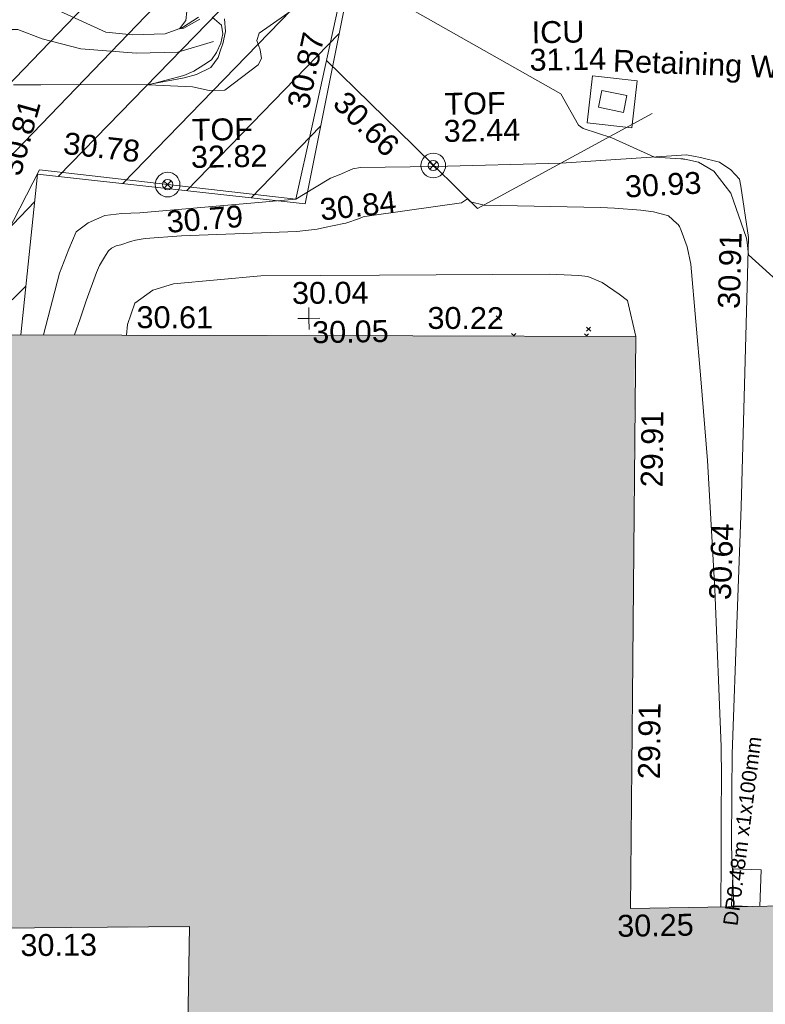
# Model space of a CAD drawing. Header units: millimetres. Extents: x -290717 to 520720, y -88450 to 287762.
# Tile 278 of 381: x 90722 to 103495, y 124520 to 141384. Entities that reach past the tile are written whole.
import ezdxf

# ---------------------------------------------------------------- set-up
doc = ezdxf.new("R2010")
doc.units = ezdxf.units.MM
for name, pattern in [('IMPORT-HIDDEN2 _3_', [4762.5, 3175, -1587.5]), ('IMPORT-UG_ELEC_QLB2 _2_', [2500, 1500, -300.0000000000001, 0, -50, 150, -300.0000000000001, 0, -200]), ('IMPORT-UG_ELEC_STREET LIGHTING_QLB2 _2_', [2700, 1500, -300.0000000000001, 0, -250, 150, -300.0000000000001, 0, -200])]:
    doc.linetypes.add(name, pattern=pattern)
for name, color, linetype, lineweight, true_color in [('00__TOPO__TOP_OF_FENCE_SYMBOL', 7, 'Continuous', 9, 0x666666), ('00_UAV_BUILDING_OUTLINE', 5, 'Continuous', 9, 0x0000ff), ('00_UAV_FENCE', 7, 'Continuous', 9, 0x264c2f), ('00_UAV_LEVEL_SPOT', 7, 'Continuous', 9, 0x666666), ('00_UAV_SERV_IC', 5, 'Continuous', 9, 0x0000ff), ('00_UAV_SLOPE_BOTTOM', 30, 'Continuous', 9, 0xff7f00), ('00_UAV_SLOPE_TOP', 40, 'Continuous', 9, 0xffbf00), ('00_UAV_TOP_OF_FENCE', 6, 'Continuous', 9, 0xff00ff), ('00_UAV_WALL_RETAINING', 7, 'Continuous', 9, 0x7c00a5), ('01_DTM_CONTOUR_MNR', 7, 'Continuous', 9, 0xa5a552), ('12333-PUM-2D-U-0001-C01 - Rev2_REVIT IMPORT_dwg', 7, 'Continuous', 9, 0x767676), ('A_RHA_Line', 7, 'Continuous', 9, 0x00a600), ('PUM-CHAMBER EXTENTS', 6, 'IMPORT-HIDDEN2 _3_', 9, 0xff00ff), ('PUM-ELECTRIC-MH', 1, 'Continuous', 9, 0xff0000), ('PUM-ELECTRIC-QLB2', 1, 'IMPORT-UG_ELEC_QLB2 _2_', 9, 0xff0000), ('PUM-UNABLE TO SURVEY', 190, 'Continuous', 9, 0x7f00ff)]:
    doc.layers.add(name, color=color, linetype=linetype, lineweight=lineweight, true_color=true_color)
doc.layers.add('A_RHA_Detail', color=7, linetype='Continuous', lineweight=9)
doc.layers.add('GEN-TEXT', color=7, linetype='Continuous', lineweight=9)
doc.styles.add('Arial_1', font='arial.ttf', dxfattribs={"height": 250})
doc.styles.add('Swis721 Lt BT_2', font='swissl.ttf', dxfattribs={"height": 375})

# ---------------------------------------------------------------- blocks, each defined once
blk = doc.blocks.new('12333-PUM-2D-U-0001-C01 - Rev2_REVIT IMPORT_dwg_MSL_Node_LineworkTOF-2077248-Site Location Plan Existing')
at = {"layer": '00__TOPO__TOP_OF_FENCE_SYMBOL', "color": 254, "true_color": 0xcccccc, "flags": 128}
for points in [[(165.3591892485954, 165.3591892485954), (0, 0), (-165.3591892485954, 165.3591892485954)], [(165.3591892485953, -165.3591892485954), (0, 0), (-165.3591892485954, -165.3591892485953)]]:
    blk.add_lwpolyline(points, dxfattribs=at)
at = {"layer": '00__TOPO__TOP_OF_FENCE_SYMBOL', "color": 254, "true_color": 0xcccccc}
for radius in [562.5594001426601, 233.853208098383]:
    blk.add_circle((0, 0), radius, dxfattribs=at)
blk = doc.blocks.new('12333-PUM-2D-U-0001-C01 - Rev2_REVIT IMPORT_dwg_UAV-2077255-Site Location Plan Existing')
at = {"layer": '00_UAV_LEVEL_SPOT', "color": 254, "true_color": 0xcccccc, "flags": 128}
for points in [[(500.0000000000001, 0), (0, 0), (0, 500.0000000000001)], [(0, -500.0000000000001), (0, 0), (-500.0000000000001, 0)]]:
    blk.add_lwpolyline(points, dxfattribs=at)
blk = doc.blocks.new('12333-PUM-2D-U-0001-C01 - Rev2_REVIT IMPORT_dwg_MGS62954_T2_Galway_ITM_3d_Rev1-2077680-Site Location Plan Existing')
at = {"layer": '00_UAV_FENCE', "color": 254, "true_color": 0xcccccc, "flags": 128}
for points in [[(533993691.643, 725678703.6135001), (533993851.6430001, 725682212.6135002), (533993864.4205722, 725683699.7890769), (533993885.9680001, 725686207.6840001), (533994062.7997907, 725688692.1306496), (533994106.9680001, 725689312.684), (533994387.9680001, 725690681.684), (533995427.9680001, 725692622.684), (533996131.272795, 725692530.1396747), (533999812.9680001, 725692045.6840001), (534000110.7220907, 725693295.6711402), (534000736.9680001, 725695924.6840001), (534001186.7326518, 725698172.1673436), (534001669.6567504, 725700585.3491353)], [(534005939.9680001, 725693403.684), (534002922.9680001, 725691831.6840001), (534001847.5164701, 725692922.3431871), (534000377.0257435, 725694413.6277083)]]:
    blk.add_lwpolyline(points, dxfattribs=at)
at = {"layer": '00_UAV_SERV_IC', "color": 254, "true_color": 0xcccccc, "flags": 128}
blk.add_lwpolyline([(534005085.9680001, 725693815.684), (534005511.968, 725693719.6840001), (534005447.5986674, 725693434.0450863), (534005021.5986673, 725693530.0450861)], close=True, dxfattribs=at)
at = {"layer": '00_UAV_SLOPE_BOTTOM', "color": 254, "true_color": 0xcccccc, "flags": 128}
for points in [[(533998447.4570002, 725694767.7944999), (533997834.4570001, 725694600.7945), (533997127.4570001, 725694592.7945001), (533996171.4570001, 725694683.7945), (533995512.4570001, 725694869.7945), (533995103.4570001, 725695031.7945), (533995009.4570001, 725695033.7945001), (533994882.4570001, 725694956.7945), (533994842.4570001, 725694740.7945), (533994467.2311803, 725693942.0464672), (533994438.4570001, 725693880.7944999), (533993904.4570001, 725693291.7945)], [(534005592.6430001, 725689593.6135), (534005459.9680001, 725690208.684), (534005322.9680002, 725690322.6840001), (534005032.9680001, 725690526.6840001), (534004788.968, 725690631.6840001), (534004637.9680001, 725690651.684), (534004136.968, 725690685.684), (534001219.4880605, 725690719.2860119), (533999187.9680001, 725690742.6840001), (533997688.9680001, 725690631.6840001), (533997332.9680002, 725690527.684), (533997020.9680001, 725690311.684), (533996888.9680001, 725689952.6840001), (533996868.8188044, 725689768.769001)]]:
    blk.add_lwpolyline(points, dxfattribs=at)
at = {"layer": '00_UAV_SLOPE_TOP', "color": 254, "true_color": 0xcccccc, "flags": 128}
for points in [[(533995007.4570001, 725694089.7945), (533995476.4570001, 725694079.7945), (533997322.4570002, 725694050.7945001), (533997937.4570002, 725694154.7945), (533998145.4570003, 725694210.7945), (533998392.4570001, 725694323.7945001), (533998521.4570001, 725694495.7944999), (533998574.2182952, 725694638.5603573), (533998606.4570001, 725694725.7945), (533998656.4570001, 725694939.7944999), (533998644.4570001, 725695152.7945)], [(533998197.4570001, 725695192.7945), (533997920.4570002, 725695020.7944999), (533997621.4570002, 725694914.7945), (533997062.4570002, 725694907.7944999), (533996606.457, 725694960.7945), (533995490.4570001, 725695494.7945001)], [(534007099.7970963, 725679796.0922408), (534007081.798, 725680832.1600003), (534007101.7980001, 725681767.1600001), (534007118.798, 725682417.1600001), (534007247.875798, 725684790.5078566), (534007348.798, 725686646.1600002), (534007489.3656993, 725689776.6773585), (534007555.7980001, 725691256.1600002), (534007436.7980002, 725692134.1600001), (534007415.7980001, 725692254.1600002), (534007270.798, 725692419.1600002), (534007080.798, 725692551.1600001), (534006754.798, 725692638.1600002), (534006514.798, 725692686.1600002), (534005047.2822363, 725692615.7191068), (534004364.8276578, 725692582.9612232), (534002199.829754, 725692565.0479403), (534000930.7980001, 725692567.1600003), (534000797.7980001, 725692548.1600002), (534000561.7980002, 725692452.1600003), (534000410.798, 725692396.1600002), (534000133.4737844, 725692233.5795312), (533999812.9680001, 725692045.6840001)], [(533995448.9598222, 725689797.2766949), (533995739.968, 725690847.684), (533995910.9680001, 725691257.684), (533996040.9680001, 725691551.6840003), (533996245.9680001, 725691701.6840001), (533996536.968, 725691820.6840001), (533996827.9680002, 725691850.6840001), (533997134.9680001, 725691859.6840001), (533999102.2207896, 725691996.3191826), (533999812.9680001, 725692045.6840001)]]:
    blk.add_lwpolyline(points, dxfattribs=at)
at = {"layer": '00_UAV_WALL_RETAINING', "color": 254, "true_color": 0xcccccc, "flags": 128}
blk.add_lwpolyline([(534004823.968, 725693267.6840001), (534004928.9680001, 725694070.684), (534005694.1856669, 725693970.6244049), (534005589.1856668, 725693167.6244051)], close=True, dxfattribs=at)
at = {"layer": '01_DTM_CONTOUR_MNR', "color": 254, "true_color": 0xcccccc, "flags": 128}
for points in [[(534008318.7441881, 725690237.2999582), (534007550.0000001, 725690960.0000002), (534007526.8163978, 725691167.539707), (534007521.5131579, 725691242.8947371), (534007265.2264477, 725692020.5765586), (534006978.1518515, 725692403.029254), (534006720.325147, 725692560.6520236), (534006485.4521042, 725692615.0293994), (534006466.6771654, 725692617.1076118), (534006451.0512821, 725692620.3333335), (534006417.1674209, 725692623.4027148), (534005970, 725692660.0000001), (534005240.669865, 725693002.4351383), (534004753.0106258, 725693169.5159386), (534004673.271513, 725693230.7977326), (534004380.1078513, 725693767.8614568), (534000740, 725695920), (533999231.6998088, 725694898.3575528), (533999190.182216, 725694776.6298987), (533999247.6022728, 725694614.7272727), (533999263.8309814, 725694464.0081784), (533999207.8201755, 725694356.9868423), (533998630.9155607, 725693934.8744206), (533998361.5431935, 725693934.7389773), (533998074.7377957, 725693998.6901761), (533997320.0000001, 725694050), (533997928.5444956, 725694196.8634272), (533998101.0367511, 725694269.6739596), (533998278.4852735, 725694375.7573634), (533998408.5991679, 725694459.4937589), (533998499.4191561, 725694579.3832556), (533998572.5620915, 725694739.3594773), (533998609.6491229, 725694899.2397664), (533998590.2702702, 725695050.5405405), (533998433.6317135, 725695187.3913045)], [(533998219.9676201, 725695156.4543984), (533997945.0408799, 725695008.1882643), (533997916.1178175, 725695001.8831483), (533997870, 725695000), (533997983.4000001, 725695136.8000001), (533997999.9201118, 725695299.1985307)], [(534006880.1117786, 725679796.1569682), (534006897.5557954, 725680638.2474177), (534006911.5005108, 725681398.6560063), (534006926.839009, 725682006.2926022), (534006931.9914574, 725682546.617998), (534006871.9078405, 725685239.430571), (534006784.5830982, 725687445.1175184), (534006694.530526, 725688848.5209532), (534006557.8583884, 725690814.6037283), (534006502.6234748, 725691111.5962772), (534006405.0965275, 725691396.405922), (534006377.1145912, 725691464.5413095), (534006351.8014286, 725691499.1818081), (534006329.7398325, 725691516.2608564), (534006189.504287, 725691647.6469345), (534006171.494939, 725691656.1872457), (534005934.8726813, 725691722.3254638), (534005720.3127003, 725691756.7331913), (534005266.0796462, 725691797.6223549), (534005030.0806451, 725691814.1935484), (534003033.1560157, 725691888.935425), (534002804.1016877, 725691949.1177101), (534002750.0000001, 725692000), (534002649.0270086, 725691930.7638259), (534001753.2336068, 725691820.9315833), (534000989.9576593, 725691730.5927705), (534000958.347032, 725691720.5631659), (534000898.5022026, 725691697.7728832), (534000661.6774238, 725691620.9379292), (534000627.8557866, 725691614.1630559), (534000293.4180936, 725691550.6175377), (534000168.5412977, 725691527.7768059), (533999817.7203021, 725691494.1382564), (533997843.45828, 725691450.81932), (533997220.4188625, 725691415.4405937), (533997052.2298326, 725691393.3789957), (533996969.6745492, 725691372.1660167), (533996802.0232986, 725691318.4426733), (533996718.746107, 725691298.0613678), (533996639.6578209, 725691259.8309802), (533996587.2549206, 725691214.3503156), (533996536.5613898, 725691138.9597317), (533996431.9113342, 725690966.8717166), (533996377.22333, 725690850), (533996192.5032302, 725690368.7664062), (533996081.7825314, 725690060.9536543), (533995980.5577314, 725689786.60336)]]:
    blk.add_lwpolyline(points, dxfattribs=at)
at = {"xscale": 0.375, "yscale": 0.375, "zscale": 0.375}
for name, p in [('12333-PUM-2D-U-0001-C01 - Rev2_REVIT IMPORT_dwg_MSL_Node_LineworkTOF-2077248-Site Location Plan Existing', (534002176.3219716, 725692581.5894824)), ('12333-PUM-2D-U-0001-C01 - Rev2_REVIT IMPORT_dwg_MSL_Node_LineworkTOF-2077248-Site Location Plan Existing', (533997620.4506118, 725692333.3847561)), ('12333-PUM-2D-U-0001-C01 - Rev2_REVIT IMPORT_dwg_UAV-2077255-Site Location Plan Existing', (534000000, 725690000.0000001))]:
    blk.add_blockref(name, p, dxfattribs=at)
at = {"layer": '00_UAV_BUILDING_OUTLINE', "color": 251, "true_color": 0x666666, "char_height": 375, "width": 1495.902363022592, "attachment_point": 1, "line_spacing_factor": 1.005061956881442, "style": 'Swis721 Lt BT_2'}
for s, insert, rotation in [('30.61', (533997051.6753913, 725690260.4270527), 358.8497793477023), ('30.22', (534002034.786261, 725690160.3769763), 358.84977934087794), ('29.91', (534005632.5007261, 725687010.651838), 88.46811094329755), ('29.91', (534005498.8341134, 725682012.4388337), 88.46811093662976), ('30.25', (534005099.1324888, 725679691.8866584), 359.9831185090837), ('30.13', (533994873.3587582, 725679540.68279), 359.4275254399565)]:
    blk.add_mtext(s, dxfattribs=dict(at, insert=insert, rotation=rotation))
at = {"layer": '00_UAV_FENCE', "color": 251, "true_color": 0x666666, "char_height": 375, "width": 1495.902363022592, "attachment_point": 1, "line_spacing_factor": 1.005061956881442, "style": 'Swis721 Lt BT_2'}
for s, insert, rotation in [('30.87', (533999686.9022056, 725693653.6223514), 76.6015116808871), ('30.66', (534000717.6787248, 725693912.3395528), 314.5977489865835), ('30.78', (533995878.3779829, 725693265.2531916), 352.50380436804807)]:
    blk.add_mtext(s, dxfattribs=dict(at, insert=insert, rotation=rotation))
at = {"layer": '00_UAV_LEVEL_SPOT', "insert": (534000051.8765643, 725689949.1441547), "char_height": 375, "width": 1495.902363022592, "attachment_point": 1, "line_spacing_factor": 1.005061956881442, "style": 'Swis721 Lt BT_2'}
blk.add_mtext('30.05', dxfattribs=at)
at = {"layer": '00_UAV_SERV_IC', "color": 251, "true_color": 0x666666, "char_height": 375, "attachment_point": 1, "line_spacing_factor": 1.005061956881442, "style": 'Swis721 Lt BT_2'}
for s, insert, width in [('ICU', (534003901.4532944, 725695018.6895293), 1021.012723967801), ('31.14', (534003856.6251438, 725694548.3105284), 1495.902363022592)]:
    blk.add_mtext(s, dxfattribs=dict(at, insert=insert, width=width))
at = {"layer": '00_UAV_SLOPE_BOTTOM', "color": 251, "true_color": 0x666666, "insert": (533999720.1153907, 725690627.6531533), "char_height": 375, "width": 1495.902363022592, "attachment_point": 1, "rotation": 359.3401262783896, "line_spacing_factor": 1.005061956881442, "style": 'Swis721 Lt BT_2'}
blk.add_mtext('30.04', dxfattribs=at)
at = {"layer": '00_UAV_SLOPE_TOP', "color": 251, "true_color": 0x666666, "char_height": 375, "width": 1495.902363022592, "attachment_point": 1, "line_spacing_factor": 1.005061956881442, "style": 'Swis721 Lt BT_2'}
for s, insert, rotation in [('30.81', (533994741.4560019, 725692610.348242), 73.4540991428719), ('30.93', (534005445.1764367, 725692350.1874492), 2.031238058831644), ('30.84', (534000206.1368746, 725692045.5731633), 5.059563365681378), ('30.79', (533997580.9653872, 725691880.7189822), 3.5871130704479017), ('30.91', (534007005.8488816, 725690048.6403183), 87.42900975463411), ('30.64', (534006766.9535147, 725685067.0329404), 86.88695689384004)]:
    blk.add_mtext(s, dxfattribs=dict(at, insert=insert, rotation=rotation))
at = {"layer": '00_UAV_TOP_OF_FENCE', "color": 251, "true_color": 0x666666, "char_height": 375, "attachment_point": 1, "line_spacing_factor": 1.005061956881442, "style": 'Swis721 Lt BT_2'}
for s, insert, width in [('TOF', (534002386.5401356, 725693819.5863966), 1163.479615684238), ('TOF', (533998049.9629813, 725693450.317558), 1163.479615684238), ('32.44', (534002364.1164939, 725693356.2096918), 1495.902363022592), ('32.82', (533998027.5393395, 725692986.9408532), 1495.902363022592)]:
    blk.add_mtext(s, dxfattribs=dict(at, insert=insert, width=width))
at = {"layer": '00_UAV_WALL_RETAINING', "color": 251, "true_color": 0x666666, "insert": (534005297.7044725, 725694512.9433888), "char_height": 375, "width": 3832.359387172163, "attachment_point": 1, "rotation": 356.71515868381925, "line_spacing_factor": 1.005061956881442, "style": 'Swis721 Lt BT_2'}
blk.add_mtext('Retaining Wall', dxfattribs=at)
blk = doc.blocks.new('12333-PUM-2D-U-0001-C01 - Rev2_REVIT IMPORT_dwg-1620468-Site Location Plan Existing')
at = {"layer": 'PUM-CHAMBER EXTENTS', "true_color": 0xfff4d4}
h = blk.add_hatch(dxfattribs=at)
h.set_pattern_fill('FP_14', style=0, pattern_type=2)
h.set_pattern_definition([(45, (-533641079.65, -725615854.3560001), (-618.7184335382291, 618.7184335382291), [])])
h.paths.add_polyline_path([(351699.72233876, 60394.56140982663), (351708.9931528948, 60906.25732133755), (352393.2163071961, 60898.13015711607), (353041.6677554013, 66223.39089320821), (353206.9931529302, 73966.25732144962), (353982.8594361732, 73952.7145251), (354317.3501528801, 76699.64382133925), (358888.3501528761, 76111.64382135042), (361222.350152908, 86809.64382132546), (361563.3501529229, 88895.64382133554), (363078.350152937, 90435.64382137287), (363904.3501529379, 101867.6438212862), (365385.1266995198, 110525.3932341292), (365230.9820148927, 110551.7047199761), (365498.4008083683, 111226.8875165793), (365470.0968050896, 111952.5482150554), (365624.7061381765, 111926.1574136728), (366051.350152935, 114420.6438213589), (364898.3501528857, 114331.6438213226), (360524.3501529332, 111561.643821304), (356416.7002318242, 111258.678218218), (357929.2858412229, 111182.0907012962), (360544.5530249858, 111349.5624075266), (360546.5568067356, 111049.5690885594), (355314.0187962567, 111014.6190039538), (355309.6134037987, 111177.0234435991), (355277.3501528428, 111174.643821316), (352644.3501529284, 114141.6438213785), (338239.8330883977, 112460.2766464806), (329804.3501528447, 111555.6438213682), (319532.3501528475, 110592.6438213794), (310517.3501528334, 109863.6438213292), (302620.3501528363, 109581.6438213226), (295825.3501529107, 109566.6438213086), (279813.3501529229, 106549.643821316), (276140.8366145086, 103581.1872824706), (276061.814112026, 103425.8629484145), (271406.8224872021, 105468.1551963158), (271509.3894614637, 105701.9358727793), (267649.350152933, 107463.6438213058), (260223.350152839, 100640.6438213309), (259796.3501529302, 72682.64382134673), (269496.3501528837, 64316.64382130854), (273776.3501529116, 63665.64382135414), (309011.3501528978, 62955.64382139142), (311037.3501528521, 62074.64382133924), (337339.3501528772, 60871.64382135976), (351699.5658924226, 60394.56660731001)])
h.paths.add_polyline_path([(268358.9909750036, 65556.86419186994), (264596.4920611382, 69167.41490751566), (264804.2082447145, 69383.8727354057), (266581.5988270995, 67470.36930634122), (268566.7072650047, 65773.32227584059), (268393.5501527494, 65592.87780157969)])
h.paths.add_polyline_path([(332379.887152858, 67575.85382149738), (302320.8871528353, 68122.8538214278), (302332.4158496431, 68783.33241919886), (280169.8095181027, 69186.63780598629), (280330.3604934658, 78384.59702432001), (275960.0958838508, 78464.13017966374), (276108.0612945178, 86595.19465455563), (280450.151176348, 86519.4031937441), (280756.2778082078, 103341.6855813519), (302910.5740271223, 102938.5317815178), (302921.4142533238, 103534.2289657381), (310787.9439886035, 103391.0774384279), (310815.0515438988, 104880.7045066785), (318228.828162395, 104745.7919744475), (318301.0448391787, 108714.2766025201), (322633.8020448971, 108635.4310593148), (322539.6341878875, 103240.5581443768), (349750.1643799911, 102745.3933022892), (349310.9351529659, 74176.42282136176), (332506.0083566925, 74506.52523825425), (332420.225768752, 69792.56032023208)])
h.paths.add_polyline_path([(262373.7501529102, 72788.24382131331), (262335.6501528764, 75226.64382130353), (265345.5501529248, 75226.64382130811), (265383.6501528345, 72864.44382133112), (265304.2827260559, 72862.43451938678)])
h.paths.add_polyline_path([(261383.1501528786, 75912.44382136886), (261459.3501528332, 80789.24382133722), (267517.2501529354, 80713.04382135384), (267441.050152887, 75836.24382130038), (261504.3495088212, 75910.91930116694)])
h.paths.add_polyline_path([(302573.8228673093, 78329.52926304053), (302592.4407276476, 78963.90062831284), (306343.567266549, 78898.43991812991), (306598.9518629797, 91613.85658206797), (302817.4785721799, 91689.80612071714), (302824.7187942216, 92271.10215000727), (296640.3411529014, 92395.32482125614), (296360.3411528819, 78454.32482147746), (302538.3452618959, 78330.24181806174)])
h.paths.add_polyline_path([(261840.3501529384, 80865.44382136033), (261687.9501528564, 92981.24382131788), (264050.1501528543, 92981.2438213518), (264202.5501529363, 80865.44382139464), (263838.6680771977, 80865.44382138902)])
h.paths.add_polyline_path([(274664.4282881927, 104261.9875886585), (272430.0401462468, 105281.7542374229), (273799.1437452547, 104582.3695657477), (274486.1144024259, 104328.01044291)])
h.paths.add_polyline_path([(315481.3501528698, 115683.6438212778), (326437.165211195, 116343.5766866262), (364189.350152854, 120948.6438212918), (366744.3501529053, 124721.6438213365), (363517.3501528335, 126053.6438213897), (359872.3501529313, 126432.6438213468), (352849.3501528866, 126181.6438212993), (339104.3501528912, 124625.643821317), (335451.3501528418, 124514.6438212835), (325145.3501528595, 123235.643821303), (319635.3501528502, 122976.6438213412), (314446.3501528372, 122493.6438213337), (313566.3501528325, 118980.6438212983)])
h.paths.add_polyline_path([(322305.050152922, 119194.0438212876), (322152.6501528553, 121403.8438213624), (326724.6501528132, 121784.8438213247), (326877.0501529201, 119498.8438214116), (323355.1979919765, 119264.0536772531)])
h.paths.add_polyline_path([(328629.650152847, 120870.443821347), (328477.2501528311, 122089.6438212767), (329810.7501529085, 122242.0438213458), (329963.1501528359, 121022.8438213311), (328841.3815410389, 120894.6416942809)])
h.paths.add_polyline_path([(317352.0501528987, 121480.0438213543), (317352.0501528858, 121861.0438214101), (317618.7501528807, 121856.3885555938), (317618.7501528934, 121480.043821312), (317362.3608135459, 121480.0438213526)])
h.paths.add_polyline_path([(331601.4501528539, 122089.6438213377), (331144.2501528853, 122242.0438213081), (331258.5501528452, 122623.0438213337), (331715.7501528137, 122470.6438213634), (331644.5503212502, 122233.3110493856)])
at = {"layer": 'GEN-TEXT', "color": 253, "true_color": 0xaaaaaa}
for p, q in [((362130.994813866, 74060.28848222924), (362201.7054919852, 74130.99916034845)), ((362201.7054919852, 74060.28848222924), (362130.994813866, 74130.99916034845)), ((363672.9948137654, 73843.28848228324), (363743.7054918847, 73913.99916040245)), ((363743.7054918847, 73843.28848228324), (363672.9948137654, 73913.99916040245)), ((362433.9948686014, 73780.99910559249), (362386.9948138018, 73827.99916039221)), ((362411.1638348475, 73781.45750331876), (362457.7054919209, 73827.99916039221)), ((363678.9917095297, 73756.00226463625), (363634.9948138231, 73799.99916034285)), ((363662.0487737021, 73756.34244210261), (363705.7054919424, 73799.99916034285))]:
    blk.add_line(p, q, dxfattribs=at)
at = {"layer": 'PUM-ELECTRIC-MH', "color": 21, "true_color": 0xffaaaa, "flags": 128}
blk.add_lwpolyline([(366350.5287232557, 63941.63871936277), (365983.3501528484, 63960.64382127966), (366020.3501528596, 64590.6438212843), (366503.3501528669, 64565.64382149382), (366466.7002239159, 63941.60449077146)], dxfattribs=at)
at = {"layer": 'PUM-UNABLE TO SURVEY', "color": 7, "true_color": 0xfff4d4, "flags": 128}
blk.add_lwpolyline([(365385.1266995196, 110525.3932341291), (363904.3501529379, 101867.6438212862), (363078.3501529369, 90435.64382137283), (361563.3501529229, 88895.64382133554), (361222.350152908, 86809.64382132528), (358888.3501528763, 76111.64382135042), (354317.3501528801, 76699.64382133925), (353982.6122505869, 73950.68456942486)], dxfattribs=at)
blk.add_blockref('12333-PUM-2D-U-0001-C01 - Rev2_REVIT IMPORT_dwg_MGS62954_T2_Galway_ITM_3d_Rev1-2077680-Site Location Plan Existing', (-533641079.6498471, -725615854.3561786))
at = {"layer": 'PUM-ELECTRIC-QLB2', "insert": (366065.8479618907, 65254.54271796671), "char_height": 250, "width": 3893.2779916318, "attachment_point": 2, "rotation": 81.73197950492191, "line_spacing_factor": 0.9417779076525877, "style": 'Arial_1'}
blk.add_mtext('DP0.48m x1x100mm', dxfattribs=at)

msp = doc.modelspace()

# ---------------------------------------------------------------- hatches: boundary and pattern name
at = {"layer": 'A_RHA_Detail', "true_color": 0xc0c0c0}
h = msp.add_hatch(color=9, dxfattribs=at)
h.paths.add_polyline_path([(-80880.60083898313, -68502.79057078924), (-80400.86592458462, -68483.4150911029), (-80400.86592458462, -62984.64684182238), (-24474.85765180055, -63009.32043784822), (-24456.14471274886, -50840.30023854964), (-36622.55041054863, -50831.65104346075), (-36622.5504104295, -44228.57792609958), (-50959.05265825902, -44213.68205212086), (-50959.05265825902, -42573.78171509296), (-54563.93258049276, -42571.21897729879), (-54565.69773355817, -45054.17447471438), (-92408.82109324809, -45027.27149617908), (-92411.78875845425, -49201.74309219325), (-100061.9988811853, -49201.74309219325), (-100052.221444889, -64852.82557835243), (-86120.90825231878, -64852.82557835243), (-86092.16626519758, -62957.90041523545), (-84861.10047611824, -62957.90041520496), (-84854.79054275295, -68240.10973718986), (-80870.60226895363, -68240.10973718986)])
h.paths.add_polyline_path([(-137238.9269955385, -68461.93840922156), (-132719.7426408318, -68433.06336920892), (-132847.0731201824, -62850.0428228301), (-130454.6837966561, -62916.63108081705), (-130498.2830220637, -61355.8539363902), (-117581.136331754, -61423.42893434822), (-117492.3908565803, -49183.91309186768), (-125136.5200282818, -49178.47881939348), (-125133.5727033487, -45032.61887132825), (-163007.1824077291, -45005.69421944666), (-163007.1824077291, -44090.29634113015), (-163123.8521375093, -44090.21339942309), (-163122.6389897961, -42383.751842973), (-166563.8543420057, -42383.75184295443), (-166565.0349082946, -44044.3982420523), (-193158.4656786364, -44025.49275802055), (-193195.152889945, -62863.6565097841), (-137269.7106414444, -62916.63108078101), (-137254.3708868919, -65679.90523788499)])
h.paths.add_polyline_path([(120310.9497607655, -32334.2823016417), (120312.4652266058, -31610.73011961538), (133451.2244789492, -31638.24899384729), (133469.2230092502, -19717.98315777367), (121295.7536929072, -19692.48606427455), (121319.8434528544, -8190.941560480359), (112277.0825929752, -8172.001674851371), (112263.1769726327, -14811.12345451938), (78285.85310969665, -14739.95861435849), (78292.82277619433, -8167.077575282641), (76545.55099677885, -8163.40371230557), (69355.76844230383, -8152.931592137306), (69353.66597202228, -9156.746357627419), (68372.60878942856, -9154.691552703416), (68372.60878942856, -13705.52853212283), (69333.72334743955, -13707.54156767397), (69325.07112544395, -16249.53369225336), (66623.4489111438, -16249.53369225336), (66619.79243932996, -17995.29925522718), (65989.07757491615, -17995.29925522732), (65985.44262769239, -19730.78799479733), (57152.23993372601, -19712.28702423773), (57127.42535098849, -31559.89461998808), (70277.87165423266, -31587.43801817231), (70277.87165428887, -32271.74147154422), (78263.96947906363, -32285.12944888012), (78266.62669288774, -31019.79372153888), (112335.8856506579, -31091.15111856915), (112335.8856506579, -32317.57330550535), (119781.4233959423, -32333.17321910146)])
h.paths.add_polyline_path([(7503.71740934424, -1791.43926322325), (15482.43097389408, -674.0213230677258), (15484.0826184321, 148.1327206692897), (56188.28042539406, 205.5276654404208), (56155.8432600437, 14338.31663138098), (18016.62665932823, 14236.4814953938), (17967.9025208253, 34313.18372075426), (21727.10644861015, 34324.06926249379), (21708.9097307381, 40608.10218319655), (18009.66447156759, 40608.10218325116), (17995.54603703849, 45483.75063445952), (9770.084212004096, 45420.63294734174), (3966.216019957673, 45443.14492469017), (3984.771235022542, 14176.56786831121), (1023.062455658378, 14176.56786840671), (-276.5134647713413, 14190.52623465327), (-231.6790044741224, 5976.811441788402), (-226.4491536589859, 193.7444677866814), (1220.250839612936, 179.5999159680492), (7477.609307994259, 143.2867556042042), (7488.638446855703, -674.0213230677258)])
h.paths.add_polyline_path([(77755.59663317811, 53.47451145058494), (77729.51881611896, 1699.844979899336), (94464.47132486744, 1659.976083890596), (94606.37913471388, 17991.39023626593), (88810.41901146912, 18015.03260816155), (88799.89418497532, 14436.74271609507), (69413.88950349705, 14457.87738898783), (69377.35724448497, 99.62816357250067), (70760.85642036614, 92.0068082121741)])
h.paths.add_polyline_path([(61252.12079698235, 46453.95617369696), (105774.7348988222, 46472.68783510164), (105768.2642197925, 61852.61234310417), (92285.13876306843, 61852.61234310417), (92308.59670397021, 65784.30757142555), (96107.46680002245, 65767.6044524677), (96059.6808111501, 75209.20847378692), (101084.8427276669, 75071.88872768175), (104988.0046543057, 74765.36560410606), (108403.6894220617, 74363.84089439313), (112009.2703903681, 73787.25420864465), (115645.3524814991, 73049.69667210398), (116890.8108050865, 72761.69136255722), (120208.9929832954, 71893.18353872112), (120865.241739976, 71703.68487155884), (124135.6329505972, 70669.67317909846), (127435.6253142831, 69480.50055823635), (127820.4368655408, 69394.93141813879), (128274.3081769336, 69331.69585757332), (128731.879114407, 69306.66104520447), (129189.9401456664, 69320.00258265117), (129645.2782985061, 69371.62688830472), (130094.6997111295, 69461.17185607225), (130535.0520071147, 69588.00939078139), (130963.2464342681, 69751.2498188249), (131376.279516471, 69949.74812593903), (131771.254123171, 70182.11198906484), (132162.5575600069, 70460.54046602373), (132496.0921582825, 70741.69081117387), (132820.8713676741, 71064.98072578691), (133117.4593294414, 71414.31364276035), (133383.77568926, 71787.23923958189), (133616.5473239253, 72178.53728446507), (133817.1647262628, 72590.54524901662), (133982.6025969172, 73017.89547517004), (134111.7005086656, 73457.59040804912), (134203.5529320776, 73906.545904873), (134257.5155882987, 74361.61286220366), (134272.5462649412, 74819.59931534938), (134250.5259874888, 75277.29281749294), (134189.6227572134, 75731.48297750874), (134090.9274700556, 76178.98397761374), (133955.1324028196, 76616.65691996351), (133783.1900598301, 77041.4318434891), (133576.3064937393, 77450.3292564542), (133335.9328436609, 77840.48103831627), (133063.7551572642, 78209.15055536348), (132761.6825665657, 78553.75185442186), (132431.8338935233, 78871.86780505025), (132076.5227904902, 79161.26705200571), (131698.2415079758, 79419.91966864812), (131299.6434187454, 79646.01139199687), (131093.5942456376, 79746.34209763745), (132146.0467355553, 83110.22226149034), (122787.763295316, 86282.54285521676), (121604.3555410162, 82800.35918872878), (117095.9864226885, 83870.84033788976), (116841.9598400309, 83526.35449576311), (116120.5435466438, 91221.9361197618), (110237.7341284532, 91274.27491024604), (110194.3680786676, 90435.39030217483), (104988.0046543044, 90486.49901569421), (104973.2761846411, 94309.82427956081), (103746.1314668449, 94309.82427962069), (103839.9937121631, 122852.1474272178), (96365.09202303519, 122931.9599471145), (96350.3400238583, 123952.416858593), (104555.5505249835, 123902.1925258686), (104607.3234457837, 120248.5396157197), (125502.5015002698, 120134.193340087), (125662.0200253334, 137657.3796883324), (114479.5865733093, 137699.2256881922), (114382.3062641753, 129149.9458158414), (104644.1590035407, 129187.997507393), (104577.9931702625, 126217.3903165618), (101184.4926405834, 126159.1566967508), (101264.6166812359, 135959.2655565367), (89967.23177303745, 135988.8856164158), (89927.63362986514, 125823.6463181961), (93630.53562299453, 125840.7948842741), (93580.6568888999, 122931.9599471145), (88697.38835373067, 122904.7310127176), (88679.38989541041, 95739.0914377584), (86378.25848993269, 95739.0914377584), (86378.18187189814, 96178.10083375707), (83279.5074328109, 96200.92083330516), (83273.62493422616, 95735.74732136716), (70169.67509616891, 95733.22421950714), (70166.2684274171, 96272.07409350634), (66674.99731291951, 96257.14073659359), (66654.74538556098, 95755.71092140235), (65784.77231076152, 95755.71092140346), (65887.65094981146, 117470.6305650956), (53473.34271625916, 117487.9046429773), (53434.44066306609, 98570.4634906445), (40649.41626913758, 98570.46349066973), (40610.16711556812, 94406.01479082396), (38853.82372865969, 94410.36303444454), (38848.65589191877, 89463.65332732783), (40612.46601909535, 89518.45976927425), (40665.38257359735, 86257.73741131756), (38372.19584673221, 86305.7230928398), (38369.79373532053, 76901.0507917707), (50937.95125076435, 76944.40198877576), (50922.88567283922, 74598.78180893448), (56484.90611318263, 74588.85093774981), (56484.9061131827, 75194.85181998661), (92465.40372273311, 75233.02581663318), (92645.92783659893, 71766.64845097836), (89810.5550181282, 69362.83965827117), (85313.16173971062, 69360.94750424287), (85313.16173971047, 66907.40508090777), (75210.14498260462, 66903.15451592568), (75210.14498260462, 63815.70944554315), (70819.40014306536, 63815.70999204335), (70819.21601502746, 64253.35708063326), (69456.8341568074, 64253.35708063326), (69455.71957374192, 66901.99623168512), (61303.3285675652, 66898.56680686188), (61304.56054652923, 63970.32021231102), (70500.41048205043, 63970.32021223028), (70500.40885431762, 61852.59006210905), (61245.64388480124, 61848.69637492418), (61252.12079698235, 46455.07044720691)])
h.paths.add_polyline_path([(-17153.16561239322, 48569.32684293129), (-17153.16561227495, 60770.38083690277), (-29362.88357762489, 60774.7042869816), (-29362.88357762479, 67399.20394583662), (-43507.25361058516, 67405.01911302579), (-43488.53133082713, 69093.07334179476), (-45766.41866234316, 69109.32868391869), (-45794.34620035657, 67405.01911302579), (-47272.11273197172, 67404.21245453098), (-47272.44887636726, 66454.91798912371), (-86004.56386335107, 66468.6329952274), (-86006.66970790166, 60521.58362724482), (-92662.8772251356, 60521.58362724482), (-92666.53762789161, 50184.35611936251), (-79752.016597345, 50179.78302554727), (-79752.016597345, 48591.49323813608), (-17157.71631240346, 48569.32845421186)])
h.paths.add_polyline_path([(-201056.4185879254, 48628.75479108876), (-138377.9751621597, 48634.64535782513), (-138377.9751621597, 50133.28202330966), (-125467.710581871, 50134.49533928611), (-125468.6909603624, 60566.19036866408), (-132186.8595615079, 60565.86652591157), (-132187.4203588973, 66533.01978768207), (-170643.3098734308, 66805.61809689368), (-170643.3098732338, 67738.78475851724), (-200340.0100486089, 67488.93693767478), (-200348.7175167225, 60827.7802510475), (-201057.5650552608, 60827.71357562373), (-201056.6510294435, 51102.0431337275)])
h.paths.add_polyline_path([(-240051.5126725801, 54769.1949116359), (-239444.4902595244, 54811.10754483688), (-239186.5396225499, 54841.92927608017), (-238764.8191578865, 54940.98166103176), (-238382.4735933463, 55122.46891391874), (-237990.3402229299, 55354.87497237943), (-237269.2031026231, 55936.21514997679), (-237030.2712443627, 56228.66101920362), (-236793.0039600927, 56569.31473977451), (-236554.5880579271, 57004.26389721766), (-236432.7219585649, 57267.46508911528), (-236300.0815274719, 57753.26239002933), (-236250.7285154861, 58017.17885687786), (-236235.6490610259, 58516.21786795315), (-236233.2538430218, 58987.85640057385), (-236213.702979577, 59823.48083772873), (-236363.8287856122, 59820.8603820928), (-236634.0279869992, 60698.06075831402), (-236391.9547756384, 61432.1972634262), (-236225.4740089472, 61435.10319604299), (-236201.6036570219, 62637.68779599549), (-232563.5271750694, 62639.28734435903), (-232563.5271750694, 63049.03842407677), (-232732.1945866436, 63049.15302221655), (-232860.1521278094, 63457.9589027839), (-232731.6068089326, 63914.24862701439), (-232560.8209657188, 63914.24862701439), (-232521.9864006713, 70597.99604498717), (-240628.6947850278, 70598.85496274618), (-240629.7923196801, 72350.98321581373), (-246412.6011213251, 72347.36085937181), (-246412.6011213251, 70616.45923939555), (-254449.5805725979, 70618.60952619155), (-254454.637144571, 70754.06491724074), (-254469.7140363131, 73191.6627625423), (-263883.2532625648, 73267.83063692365), (-263902.4181505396, 68260.74348557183), (-263714.8217520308, 68259.82096576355), (-263552.9672900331, 67819.6543439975), (-263719.0883117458, 67392.20684197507), (-263913.629869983, 67392.20684288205), (-263956.7001914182, 58633.76423459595), (-260181.1963171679, 58611.22607638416), (-260192.3146984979, 56354.25111578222), (-257184.684388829, 56339.46086010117), (-257213.4419958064, 57092.93866025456), (-257338.5163846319, 57093.27331227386), (-257471.0109295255, 57531.7457231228), (-257338.5163845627, 58062.22513700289), (-257203.4956297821, 58064.06881293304), (-257173.5751889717, 58598.54056827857), (-256478.2273617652, 58575.27357918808), (-256478.2273617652, 58788.51859477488), (-256013.0091299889, 58911.92701537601), (-255397.0786589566, 58780.99767608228), (-255397.0786664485, 58595.98242230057), (-243809.8853614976, 58585.92793205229), (-243805.3570672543, 58352.04527760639), (-243740.9394682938, 57884.52572396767), (-243619.083060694, 57421.84877501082), (-243424.3877541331, 56943.65915328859), (-243247.1437899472, 56608.24157716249), (-243003.0710577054, 56249.99021479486), (-242732.2093200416, 55932.75703086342), (-242371.7230179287, 55603.12658814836), (-242141.2551255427, 55424.88676771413), (-241804.9643038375, 55216.88439829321), (-241529.464082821, 55077.02869058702), (-241100.6275144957, 54917.18295005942), (-240836.2134980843, 54840.82833179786), (-240453.4486196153, 54788.6078413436), (-240203.3756532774, 54776.52967577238)])
h.paths.add_polyline_path([(40276.69022620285, 59895.3641775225), (40328.62676026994, 69196.9439153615), (36588.99968782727, 69217.82459101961), (36619.46637569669, 74674.25962431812), (32264.36460075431, 74687.02318924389), (32233.48293864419, 69156.26826309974), (11916.69390488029, 69269.70959690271), (11966.66200108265, 78218.75165977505), (29087.50901742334, 78123.15526811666), (29143.44567202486, 88141.13700481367), (15719.34879623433, 88216.09212957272), (15732.60379610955, 90589.99788900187), (4594.294101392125, 90652.19003492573), (4525.129359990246, 78265.12250452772), (10096.76365550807, 78234.01258734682), (10077.43887221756, 74773.03821913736), (4547.641142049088, 74803.91453678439), (4465.579974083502, 60107.16002351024), (19125.89094757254, 60025.30234268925), (19139.86249371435, 62527.53804648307), (31738.59196305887, 62457.19146407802), (31724.55430855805, 59943.11609818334), (38369.79364222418, 59906.01157297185)])
h.paths.add_polyline_path([(-246083.0241259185, 72334.29150213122), (-246083.0594797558, 72334.30275087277), (-246208.2905500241, 72334.29150213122)])
h.paths.add_polyline_path([(-114575.3004830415, 112178.0758696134), (-114575.3246436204, 112178.0758696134), (-114707.2752166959, 115801.5811617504)])
h.paths.add_polyline_path([(-154699.9178766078, 101760.4080976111), (-114382.0503338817, 101776.0542915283), (-114382.0503338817, 106926.936016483), (-113755.641395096, 106927.1791078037), (-113757.5507412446, 111847.2721532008), (-114431.6837526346, 111847.2721532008), (-114431.8098651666, 112178.075869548), (-114575.3004830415, 112178.0758696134), (-114578.9984943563, 121707.2390834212), (-123056.9849702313, 121707.2390834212), (-123068.8201032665, 156452.7036899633), (-119381.2340625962, 156454.1347343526), (-119381.2340625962, 160165.8603541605), (-115501.031452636, 160167.3661472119), (-115503.3750945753, 166206.5793118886), (-132411.7987151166, 166599.6604729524), (-132411.8243306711, 166665.6603411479), (-135275.0124468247, 166664.5489553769), (-135275.0124468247, 166628.1883102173), (-135911.3205077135, 166628.1944503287), (-135911.3479256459, 166352.1604668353), (-152521.1633846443, 166345.7145607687), (-152518.3680955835, 159142.6836790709), (-150699.3133726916, 159117.9265656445), (-150755.6690356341, 122560.6912032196), (-151059.2005266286, 122560.6912032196), (-151061.0981347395, 121302.4374931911), (-154138.3148337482, 121372.6012653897), (-154138.3148337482, 121865.183451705), (-154704.3888425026, 121867.2611370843), (-154688.5451973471, 119352.3937021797), (-154745.5933227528, 119352.3715636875), (-154745.5763474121, 118722.1532660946), (-160794.1544526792, 118748.744283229), (-160794.1544527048, 119410.5425977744), (-163852.1622693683, 119422.408321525), (-163855.0715294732, 118762.2003111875), (-167568.6765459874, 118778.5256058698), (-166634.6619849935, 124395.1277019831), (-166843.6206842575, 124471.2090400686), (-167568.6765459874, 124707.6250904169), (-168028.2173235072, 124841.3808643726), (-168630.5006276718, 124991.3056740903), (-169238.2056070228, 125117.4693074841), (-169850.3952285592, 125219.6772877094), (-170466.1255403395, 125297.7720169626), (-171089.1102599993, 125351.8553033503), (-171704.4065937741, 125381.1774254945), (-172325.0479971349, 125386.3595015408), (-172782.2248668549, 125374.5832363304), (-173401.7764236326, 125337.4554476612), (-174019.3926983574, 125276.0328036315), (-174634.1213722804, 125190.4100127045), (-175245.0145766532, 125080.7190996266), (-176047.1958093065, 124895.7675261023), (-176665.4852587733, 124724.7228134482), (-177045.3001228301, 124609.1129151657), (-177631.5127793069, 124405.2077276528), (-176665.4852586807, 118818.5158793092), (-177558.9402083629, 118822.4435769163), (-177662.2853368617, 125263.4341236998), (-176365.3912352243, 126542.9270807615), (-159462.2970490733, 126319.9103917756), (-157057.7396790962, 128609.0850976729), (-157060.6673204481, 136153.1661957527), (-158638.8016610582, 137740.2441626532), (-159352.3735831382, 137740.2441626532), (-161634.4140635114, 140201.1078539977), (-168727.9404946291, 140256.8191147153), (-171035.0401162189, 137942.884730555), (-174184.1459014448, 137942.884730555), (-176460.1168228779, 140292.2858551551), (-177341.68569345, 140292.285855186), (-177341.7114445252, 140358.4281613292), (-183428.5803825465, 140356.0660244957), (-185921.6385984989, 137917.4639097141), (-185921.6385985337, 131757.309115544), (-186906.8767412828, 131756.9267734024), (-187725.3914540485, 130809.9989183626), (-187724.0588902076, 127376.1828149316), (-186481.0281350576, 126304.557648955), (-186479.4846755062, 122327.2959175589), (-185176.2828158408, 121059.4673825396), (-180304.1129154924, 121059.4673825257), (-180304.1136492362, 118802.0484409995), (-193555.3706955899, 118802.0484409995), (-193555.3686998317, 133117.8341649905), (-192593.6442938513, 133118.2073819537), (-192593.6442938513, 134200.8158367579), (-192224.6284783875, 134200.9592041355), (-192225.5653014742, 136615.0101267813), (-192595.0012461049, 136615.0101267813), (-192595.4357332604, 137734.4745166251), (-193589.2709668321, 137734.4746851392), (-193589.2685988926, 147474.5705834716), (-193163.2062206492, 147492.8644728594), (-192606.8095195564, 147551.4951472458), (-192359.9383250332, 147589.5931622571), (-192199.8207947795, 147616.5827293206), (-191882.7548926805, 147682.9245600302), (-191568.5380071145, 147761.6632019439), (-191020.2573150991, 147932.4221712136), (-190950.5841382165, 147955.8263236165), (-190647.7999969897, 148070.951423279), (-190349.769078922, 148197.8750093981), (-190056.9509284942, 148336.4013817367), (-189769.7970512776, 148486.316942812), (-189375.4954991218, 148717.2624196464), (-189132.9060261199, 148873.2749095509), (-188867.5421091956, 149059.0543930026), (-188609.6764469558, 149255.1087866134), (-188354.9814056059, 149465.3525772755), (-188079.6339208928, 149713.8792482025), (-187884.9836199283, 149901.8220103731), (-187538.2510284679, 150274.4802367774), (-187446.2998447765, 150378.396083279), (-187241.3270201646, 150629.2310214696), (-187046.3599558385, 150887.9197697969), (-186861.699277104, 151154.0634500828), (-186546.1373636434, 151669.8298752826), (-186524.4196769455, 151707.063245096), (-163675.289831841, 151669.8298752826), (-163687.5843044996, 148134.0767945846), (-157303.6541541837, 148136.4921063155), (-157303.6541541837, 155759.9150161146), (-157557.4317586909, 155765.0384228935), (-157555.9168973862, 166678.0466575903), (-187009.2021991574, 166699.7464767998), (-187013.0952111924, 162054.4009359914), (-188707.1775469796, 162044.5925187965), (-188705.9961893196, 155021.5333641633), (-188737.9999316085, 154650.5326603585), (-188799.0133970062, 154283.1866125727), (-188857.2045401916, 154035.4341107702), (-188966.1106131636, 153679.3368924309), (-189102.6200311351, 153332.8820747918), (-189265.8911677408, 152998.2056672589), (-189454.9174010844, 152677.3710606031), (-189645.2484685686, 152421.322012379), (-189916.9563410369, 152104.2450531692), (-190212.7041973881, 151809.4634871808), (-190530.6686598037, 151538.7947475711), (-190868.889367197, 151293.9075915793), (-191225.2810786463, 151076.3118324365), (-191597.6465194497, 150887.3490190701), (-192092.8415776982, 150682.5621956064), (-192485.2937347, 150569.6612301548), (-192903.8930807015, 150482.2408890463), (-193187.215491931, 150440.8868273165), (-193594.1866364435, 150407.1257787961), (-193594.5953882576, 151459.989522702), (-205369.2399268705, 151455.4201248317), (-205354.452352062, 113350.0822379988), (-207187.1580384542, 113349.3709450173), (-207184.3024929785, 105991.0636522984), (-205312.8709512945, 105991.0636522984), (-205311.2365670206, 101769.6553082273), (-175488.645120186, 101781.2285901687), (-175488.645120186, 110889.6985621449), (-154703.462766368, 110897.5679794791), (-154700.5193329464, 103310.2697088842)])
h.paths.add_polyline_path([(193735.9435692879, 113047.8274775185), (208865.0938716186, 114991.026643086), (208976.1154122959, 114126.6471161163), (216447.8967330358, 115086.3281915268), (216038.7305308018, 118271.970241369), (232648.5073383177, 120405.3421627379), (233425.9936153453, 114352.0734369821), (240632.2017567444, 115277.6440986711), (239854.8412683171, 121329.9334728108), (256406.8682407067, 123455.8879629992), (257091.7572256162, 118089.1198988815), (264572.287122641, 119040.8180953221), (261877.8350554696, 138524.7609215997), (259178.7147038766, 138221.6086023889), (259197.3483654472, 137439.0084132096), (254686.1480587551, 136897.0007613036), (255412.6810205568, 131314.8303174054), (240852.7447965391, 129522.4514055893), (239771.0426540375, 137918.8519126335), (240649.582243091, 138010.1984551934), (240062.3063116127, 142776.6750342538), (239165.7694641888, 142685.0143484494), (237630.9646614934, 151018.3171733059), (266172.8791088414, 154560.7889781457), (271297.187694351, 142612.4006970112), (276531.7397502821, 144861.0987145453), (274941.5029779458, 148527.903728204), (302074.530765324, 160134.9084326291), (300215.9323773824, 164320.1841173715), (301528.161327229, 164907.0997990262), (300405.1237791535, 167477.8916353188), (299016.6944531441, 166945.7181825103), (295626.7488506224, 174518.7544287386), (294333.0289184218, 177537.1551681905), (287288.847594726, 174518.7544287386), (289427.6893504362, 169661.0163464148), (272956.7816584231, 162557.1203578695), (271943.2187786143, 164897.4305293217), (267016.3118217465, 162764.0369715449), (268502.3094164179, 159357.043014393), (265200.4029571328, 157946.4096681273), (226856.4166955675, 153146.7821791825), (227510.3041274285, 148852.0205335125), (228280.9873164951, 141179.0007484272), (227302.3544112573, 141050.2812999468), (227895.3788231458, 136433.1758633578), (228748.5501749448, 136523.8855003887), (229602.307730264, 128023.7667641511), (217691.2359889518, 126493.8999679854), (217642.3600127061, 126874.4332670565), (215138.5007311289, 126552.8357430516), (215194.9980427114, 126112.9650749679), (215015.6132225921, 126089.9247571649), (214840.967257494, 127449.6644606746), (192258.7012018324, 124549.1816390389), (193486.3576426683, 114991.026643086)])
h.paths.add_polyline_path([(-78076.24179098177, 117605.518872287), (-78076.23951907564, 117610.0871212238), (-78070.31812256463, 129485.733079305), (-74723.15926546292, 129478.3852560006), (-74723.15926546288, 125435.7860625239), (-48015.64546089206, 125380.0246061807), (-47996.55031653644, 135872.5822179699), (-61198.159180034, 135901.5630078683), (-74714.72264147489, 135923.5088764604), (-74723.62876031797, 131865.2975510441), (-78070.31812256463, 131872.6421692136), (-78062.97909490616, 149549.768943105), (-58292.26570494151, 149541.5607197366), (-58292.26570494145, 148946.2407608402), (-37707.70924049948, 148937.6946534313), (-37707.70924049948, 159740.0690313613), (-44148.26955758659, 159742.7429641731), (-44148.26955758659, 162961.3319175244), (-49829.95437586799, 162961.3319175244), (-49830.92144141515, 160632.0129326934), (-78494.0902662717, 160643.9130440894), (-78494.0902662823, 161615.1537737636), (-78739.22585210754, 161615.2555472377), (-78691.79195364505, 168187.9195488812), (-90844.5764503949, 168126.8149080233), (-90962.52567696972, 152686.7636278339), (-89064.97866810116, 152685.97582136), (-89079.54115383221, 117610.0871212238), (-78374.80210165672, 117605.6428258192)])
h.paths.add_polyline_path([(69254.82576126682, 129235.9722870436), (69259.97086178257, 136167.7892474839), (86068.0992678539, 136131.0235193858), (86008.66431381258, 164703.3084147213), (58789.63167882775, 164723.5115811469), (58789.63167882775, 170119.2062865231), (54460.16324890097, 170122.4198087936), (54457.21717773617, 166153.2792453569), (47042.21516498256, 166158.7829869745), (47041.10931533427, 164668.9097040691), (39173.27935198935, 164674.7495545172), (39172.83712618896, 164078.9539098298), (17014.87910992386, 164095.400525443), (17002.38841206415, 147267.1142245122), (12659.63471563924, 147267.1142245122), (12653.6008753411, 139137.9291796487), (17031.41608901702, 139134.6797717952), (17024.58791744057, 129935.3194463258), (39191.34773726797, 129918.8662983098), (39191.34773726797, 129258.2867272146), (69014.0340609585, 129236.1510132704)])
h.paths.add_polyline_path([(39265.62356917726, 139467.8223435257), (33050.91021530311, 139484.1586867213), (33087.56357182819, 153427.9220784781), (39277.60130890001, 153411.6505991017), (39277.60130890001, 152830.3127277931), (43058.29603858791, 152820.3745823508), (43024.83899408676, 140092.5601633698), (39267.2657899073, 140092.5601633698)])
h.paths.add_polyline_path([(1979.548949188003, 189123.2414339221), (18699.10403225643, 189180.0465563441), (18678.46874727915, 195253.6675675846), (24349.02704558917, 195272.9334349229), (24334.96888369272, 199550.7690689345), (28829.78348971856, 199566.0403168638), (28798.35772162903, 208815.6446465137), (24334.94961552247, 208806.1514042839), (24333.90624838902, 209113.2475694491), (16811.59093053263, 209087.6902915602), (16806.58456496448, 208843.590909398), (6772.293057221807, 208809.4991440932), (6797.166076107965, 201488.5780549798), (-8471.058649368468, 201436.7038403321), (-8471.058649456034, 200429.0172029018), (-11856.09020773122, 200417.5164702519), (-11823.72827012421, 190892.3684139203), (-7614.729360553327, 190904.9356358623), (-7614.729360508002, 190170.8290169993), (-4608.619189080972, 190169.2993656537), (-4608.238782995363, 190916.8832264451), (1973.379031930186, 190939.2444093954), (1977.122761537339, 189837.3456606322)])
h.paths.add_polyline_path([(-20506.2213294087, 190640.028646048), (-20122.28942212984, 206347.1214480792), (-41550.34215554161, 207015.255795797), (-41462.26177905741, 210449.6195896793), (-31391.41053375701, 210152.0276719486), (-31078.64493158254, 223862.574366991), (-44305.08575746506, 224230.797228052), (-44490.79956595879, 211865.5542346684), (-47510.12209651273, 211942.9901386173), (-47722.57925074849, 203659.0205615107), (-47076.06680551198, 203635.3001466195), (-47175.4684425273, 199531.9403872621), (-46801.21126120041, 199520.4703265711), (-46873.68175963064, 195478.589946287), (-44600.40472249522, 195425.25597799), (-44685.88459510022, 192243.2795180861), (-38073.99929110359, 192135.6564361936), (-38104.39995468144, 191126.9722513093), (-21537.79264469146, 190668.5723413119)])
h.paths.add_polyline_path([(16801.02360974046, 195961.5001375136), (9656.615133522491, 196015.1086064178), (9643.83815057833, 199513.9922857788), (11631.77992465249, 199485.8321209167), (11631.79209405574, 203322.2460457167), (16806.58456511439, 203391.4855727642), (16801.04077099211, 195984.4293109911)])
h.paths.add_polyline_path([(122084.9263243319, 200536.2570557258), (122088.180516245, 206386.1947929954), (125211.1061637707, 206386.1947929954), (125211.1162733, 206645.8932838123), (126202.709897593, 206645.8932838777), (126203.0204768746, 207041.0477229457), (130401.4034740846, 206979.0758390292), (130444.269112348, 209883.2802976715), (126202.8383602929, 209945.883203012), (126203.0204768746, 214624.1281189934), (127364.7919503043, 214624.1281189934), (127365.2106673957, 225380.2058570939), (126159.8599207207, 225380.2527798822), (126207.4133336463, 241475.3410923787), (119482.541129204, 241495.8747302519), (119479.204156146, 246182.0096278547), (109943.9121324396, 246175.219673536), (109953.2702600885, 233033.3814297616), (115000.5285021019, 233033.3814296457), (114999.5792924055, 208653.4991933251), (112026.3032629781, 208653.4991933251), (112024.3519988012, 200538.6764491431), (122024.6079402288, 200536.271559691)])
h.paths.add_polyline_path([(30087.05071628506, 200986.75440713), (38030.67179073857, 201028.6865661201), (38030.67179073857, 202922.9731661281), (38109.89531489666, 202923.3913649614), (38067.25569093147, 208827.6066631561), (38013.35839375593, 208827.667223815), (38012.38630312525, 209012.5383931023), (30044.90685988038, 208970.4802974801), (30060.65944993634, 205986.3119354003)])
h.paths.add_polyline_path([(195986.2599411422, 205661.5722736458), (202896.8751332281, 206052.0074670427), (202676.886254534, 209945.7611691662), (195766.2710618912, 209555.325975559)])
h.paths.add_polyline_path([(-91652.40581580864, 206392.6172135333), (-79454.24421187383, 206432.5105635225), (-79629.29258199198, 238245.6998510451), (-68904.21147484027, 238215.095164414), (-68918.56040493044, 246314.0782553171), (-68756.515268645, 246312.9061543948), (-68755.20581930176, 246638.9786699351), (-79620.07671794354, 246651.3624133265), (-79606.5628449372, 247343.5411849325), (-82154.50636787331, 247318.0695596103), (-82154.50636787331, 247488.1275895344), (-91640.64698348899, 247472.5371040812), (-91638.72040628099, 246846.4753752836), (-131470.3702759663, 246641.42150215), (-131470.3702759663, 250159.5419305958), (-142857.1087886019, 250176.7939677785), (-142864.0554935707, 246220.0701029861), (-165118.8027587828, 246272.3986783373), (-165040.0492656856, 253907.936045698), (-178677.4727934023, 253929.5079730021), (-178699.5521575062, 238176.7234097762), (-138599.3373496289, 238209.4781454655), (-138548.4479938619, 206627.5237025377), (-126646.6702863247, 206572.2299428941), (-126666.6805510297, 234825.8818836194), (-124962.7180531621, 234825.9534805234), (-124969.0241559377, 234688.4891474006), (-91595.61129713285, 234664.3133306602), (-91650.87307429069, 207155.5994723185)])
h.paths.add_polyline_path([(142123.7078306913, 209113.5383730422), (152768.4446292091, 209127.3137315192), (152745.2992288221, 227012.6338093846), (142100.5623961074, 226998.8584508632), (142121.8067345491, 210582.5602414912)])
h.paths.add_polyline_path([(168998.8561285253, 209274.9592350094), (169026.8416078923, 226860.3446541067), (161686.6780313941, 226876.6646907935), (161647.6783165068, 209291.3037608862), (168846.6177107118, 209275.2977201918)])
h.paths.add_polyline_path([(49761.46820716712, 218476.567809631), (49794.00484362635, 223316.1680811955), (41274.07755979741, 223363.4010619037), (41273.58999769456, 223290.879563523), (32187.30576793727, 223351.9666549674), (32202.10532416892, 225553.2987455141), (20081.8372469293, 225634.7833114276), (20035.26675877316, 218707.7438838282), (31566.33951793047, 218630.2204926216), (31566.12891728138, 218598.8950898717), (49547.01686615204, 218478.0095661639)])
h.paths.add_polyline_path([(162361.9830851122, 234154.0520866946), (162366.6425722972, 241589.9129272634), (135261.1026964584, 241630.986197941), (135249.0888707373, 234197.8735112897), (160249.0277027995, 234157.467167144)])
h.paths.add_polyline_path([(176458.8604388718, 246709.572470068), (176516.248447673, 252173.1529805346), (168884.2833866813, 252253.3171281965), (168934.8652923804, 257068.9279575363), (164355.0504715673, 257117.0331241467), (164296.1746742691, 251511.8088120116), (164416.8965511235, 251510.5407811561), (164367.8024342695, 246836.5737543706), (172300.1975056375, 246753.2539686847)])

# ---------------------------------------------------------------- linework, layer by layer
at = {"layer": 'A_RHA_Line', "color": 7}
for p, q in [((92472.8696771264, 135982.3162072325), (89967.23177327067, 135988.8856164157)), ((97456.9677094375, 135969.2486450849), (92472.8696771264, 135982.3162072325)), ((101275.4715107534, 135959.2370966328), (97456.9677094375, 135969.2486450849)), ((101264.6166812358, 134789.974374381), (101275.4715107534, 135959.2370966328)), ((101218.2012713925, 129790.1898179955), (101264.6166812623, 134789.9743743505)), ((101184.4926406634, 126159.1566968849), (101218.2012713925, 129790.1898179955)), ((102509.5443830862, 126181.8950341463), (101184.4926406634, 126159.1566968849)), ((104577.9931702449, 126217.3903165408), (102509.5443830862, 126181.8950341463)), ((89927.63362986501, 125823.646318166), (92225.79444812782, 125840.794884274)), ((92225.79444812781, 125840.794884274), (93630.71538399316, 125851.2782145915)), ((93630.71538399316, 125851.2782145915), (93580.65688885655, 122931.9599471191))]:
    msp.add_line(p, q, dxfattribs=at)

# ---------------------------------------------------------------- block references
at = {"layer": '12333-PUM-2D-U-0001-C01 - Rev2_REVIT IMPORT_dwg', "color": 254, "linetype": 'IMPORT-UG_ELEC_STREET LIGHTING_QLB2 _2_', "true_color": 0xffd4d4, "rotation": 0.9999999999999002}
msp.add_blockref('12333-PUM-2D-U-0001-C01 - Rev2_REVIT IMPORT_dwg-1620468-Site Location Plan Existing', (-261895.0770586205, 55869.5817132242), dxfattribs=at)

doc.saveas('drawing.dxf')
